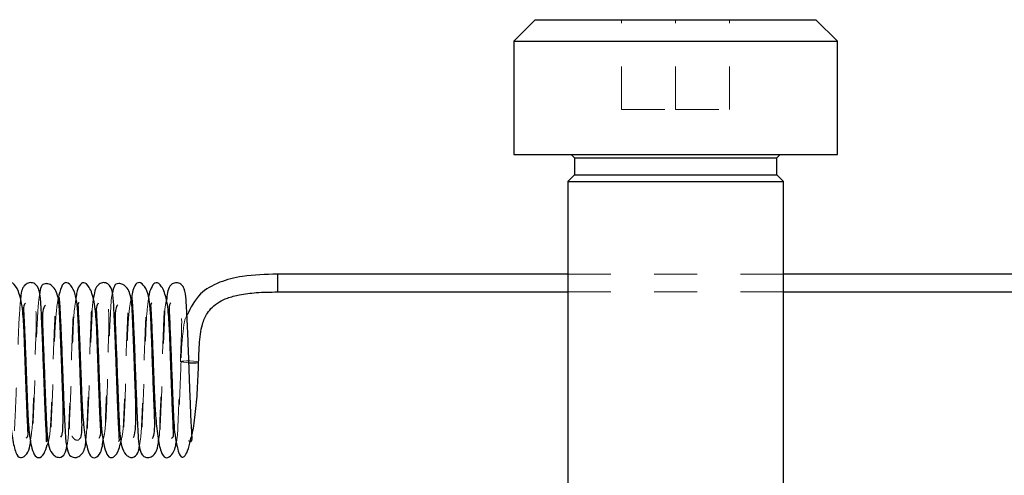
# Model space of a CAD drawing. Header units: inches. Extents: x 220 to 877, y 4 to 174.
# Tile 428 of 656: x 458.92 to 461.2, y 137.72 to 138.77. Entities that reach past the tile are written whole.
import ezdxf

# ---------------------------------------------------------------- set-up
doc = ezdxf.new("R2010")
doc.units = ezdxf.units.IN
doc.header["$LTSCALE"] = 0.5
doc.header["$MEASUREMENT"] = 0
doc.linetypes.add('HIDDEN', pattern=[0.225, 0.15, -0.075])
doc.layers.add('SVD-M-S', color=8, linetype='Continuous')

msp = doc.modelspace()

# ---------------------------------------------------------------- linework, layer by layer
at = {"layer": 'SVD-M-S', "linetype": 'Continuous', "lineweight": 25}
for p, q in [((460.11062, 138.77322), (460.06062, 138.72322)), ((460.11062, 138.77322), (460.76062, 138.77322)), ((460.81062, 138.72322), (460.76062, 138.77322)), ((460.06062, 138.72322), (460.06062, 138.46072)), ((460.06062, 138.72322), (460.81062, 138.72322)), ((460.81062, 138.46072), (460.81062, 138.72322)), ((460.06062, 138.46072), (460.81062, 138.46072)), ((460.19343, 138.46072), (460.20124, 138.45291)), ((460.66999, 138.45291), (460.67781, 138.46072)), ((460.20124, 138.45291), (460.20124, 138.41385)), ((460.20124, 138.45291), (460.66999, 138.45291)), ((460.66999, 138.41385), (460.66999, 138.45291)), ((460.20124, 138.41385), (460.18562, 138.39822)), ((460.20124, 138.41385), (460.66999, 138.41385)), ((460.68562, 138.39822), (460.66999, 138.41385)), ((460.18562, 138.39822), (460.18562, 137.46072)), ((460.18562, 138.39822), (460.68562, 138.39822)), ((460.68562, 137.46072), (460.68562, 138.39822)), ((460.18562, 138.18311), (459.5132, 138.18311)), ((459.5132, 138.18311), (459.5132, 138.15259)), ((462.70562, 138.18311), (460.68562, 138.18311)), ((459.5132, 138.15259), (459.5132, 138.14211)), ((459.5132, 138.14211), (460.18562, 138.14211)), ((460.68562, 138.14211), (462.70562, 138.14211)), ((459.33049, 137.97879), (459.33065, 137.97896))]:
    msp.add_line(p, q, dxfattribs=at)
at = {"layer": 'SVD-M-S', "linetype": 'HIDDEN', "lineweight": 18}
for p, q in [((460.31062, 138.56489), (460.31062, 138.77322)), ((460.43562, 138.56489), (460.43562, 138.77322)), ((460.56062, 138.56489), (460.56062, 138.77322)), ((460.31062, 138.56489), (460.43562, 138.56489)), ((460.43562, 138.56489), (460.56062, 138.56489)), ((459.5132, 138.14211), (459.5132, 138.18311)), ((460.68562, 138.18311), (460.18562, 138.18311)), ((460.18562, 138.14211), (460.68562, 138.14211)), ((459.29143, 137.98138), (459.28972, 137.98062)), ((459.28972, 137.98062), (459.29113, 137.97975)), ((459.296, 137.9819), (459.29143, 137.98138)), ((459.30273, 137.9821), (459.296, 137.9819)), ((459.31059, 137.98196), (459.30273, 137.9821)), ((459.3184, 137.9815), (459.31059, 137.98196)), ((459.32496, 137.98078), (459.3184, 137.9815)), ((459.32928, 137.97992), (459.32496, 137.98078)), ((459.29113, 137.97975), (459.29544, 137.97888)), ((459.29544, 137.97888), (459.302, 137.97816)), ((459.302, 137.97816), (459.30806, 137.97778)), ((459.33069, 137.97904), (459.32928, 137.97992)), ((459.33065, 137.97896), (459.33069, 137.97904)), ((459.31369, 137.80508), (459.31502, 137.81018))]:
    msp.add_line(p, q, dxfattribs=at)
at = {"layer": 'SVD-M-S', "linetype": 'Continuous', "lineweight": 25}
msp.add_arc((459.31596, 138.05148), 0.07412, 263.8828, 281.30506, dxfattribs=at)
for points, knots in [([(458.93079, 137.80381), (458.93202, 137.80437), (458.93605, 137.80618), (458.93536, 137.81876), (458.93393, 137.84867), (458.93221, 137.8884), (458.93028, 137.93975), (458.92819, 137.99728), (458.92636, 138.05431), (458.92327, 138.10578), (458.91404, 138.14627), (458.90032, 138.16537), (458.88906, 138.16232), (458.88135, 138.1503), (458.87919, 138.13351), (458.8783, 138.12662)], [0, 0, 0, 0, 0.0272101, 0.0891348, 0.1542184, 0.2290101, 0.3141914, 0.4081565, 0.5032051, 0.6001042, 0.6999996, 0.7946535, 0.8785562, 0.9501644, 1, 1, 1, 1]), ([(458.97719, 137.79442), (458.97721, 137.79442), (458.97815, 137.79435), (458.97844, 137.79749), (458.97827, 137.80926), (458.97637, 137.83783), (458.97472, 137.87929), (458.97304, 137.92297), (458.97142, 137.96725), (458.96975, 138.01311), (458.96798, 138.05994), (458.96592, 138.10091), (458.96448, 138.13132), (458.96031, 138.1528), (458.94923, 138.16306), (458.9384, 138.1645), (458.92254, 138.15517), (458.91912, 138.14178), (458.918, 138.12333), (458.91779, 138.11985)], [0, 0, 0, 0, 0.000715, 0.0380845, 0.0789127, 0.1648183, 0.2432233, 0.312997, 0.3776138, 0.4485109, 0.5266129, 0.6120493, 0.6964214, 0.7740389, 0.8112125, 0.8463782, 0.8786739, 0.977133, 1, 1, 1, 1]), ([(459.05535, 137.8023), (459.05611, 137.80286), (459.05897, 137.80497), (459.06042, 137.81991), (459.0606, 137.8446), (459.05902, 137.87834), (459.05751, 137.91787), (459.05573, 137.96633), (459.05376, 138.01854), (459.05207, 138.06662), (459.05014, 138.10598), (459.04607, 138.1372), (459.03455, 138.16011), (459.02186, 138.1662), (459.01185, 138.1564), (459.00767, 138.13683), (459.00556, 138.12695)], [0, 0, 0, 0, 0.0269209, 0.1012681, 0.1670437, 0.2244277, 0.2889742, 0.3644652, 0.4502667, 0.5337311, 0.6108554, 0.6827226, 0.7518194, 0.8287946, 0.9135196, 1, 1, 1, 1]), ([(459.09994, 137.80341), (459.10141, 137.8051), (459.10464, 137.80884), (459.10346, 137.8281), (459.10187, 137.86135), (459.10012, 137.9049), (459.09808, 137.95945), (459.09607, 138.01772), (459.09412, 138.07326), (459.08967, 138.12151), (459.0781, 138.15548), (459.06456, 138.16656), (459.0547, 138.15828), (459.04816, 138.14413), (459.04659, 138.12865), (459.04604, 138.12326)], [0, 0, 0, 0, 0.050086, 0.1109075, 0.1771176, 0.2542918, 0.3424765, 0.4371022, 0.5316249, 0.6279644, 0.725302, 0.8154003, 0.8948678, 0.9633815, 1, 1, 1, 1]), ([(459.14493, 137.79619), (459.1456, 137.79612), (459.14735, 137.79592), (459.14688, 137.80327), (459.14603, 137.82049), (459.14435, 137.85144), (459.14267, 137.89419), (459.14101, 137.93839), (459.13937, 137.98359), (459.13765, 138.03035), (459.13582, 138.07638), (459.13373, 138.11316), (459.1324, 138.14103), (459.12436, 138.16004), (459.11061, 138.16479), (459.09631, 138.15967), (459.08993, 138.14656), (459.08768, 138.13158), (459.08663, 138.12455)], [0, 0, 0, 0, 0.024791, 0.0644829, 0.1074561, 0.1917117, 0.268103, 0.3364774, 0.4043011, 0.4790561, 0.56088, 0.648932, 0.7317076, 0.8086422, 0.8450624, 0.8785581, 0.9430338, 1, 1, 1, 1]), ([(459.22387, 137.80237), (459.22508, 137.80434), (459.22792, 137.80897), (459.22928, 137.82825), (459.22861, 137.85662), (459.22697, 137.89269), (459.22541, 137.935), (459.22356, 137.98569), (459.22163, 138.03699), (459.21997, 138.08212), (459.21776, 138.11787), (459.21162, 138.14649), (459.19856, 138.16431), (459.1867, 138.16419), (459.17907, 138.15207), (459.17596, 138.13436), (459.17484, 138.12801)], [0, 0, 0, 0, 0.0542456, 0.1274711, 0.1909189, 0.2493303, 0.317981, 0.3976613, 0.485061, 0.566621, 0.6419108, 0.7118288, 0.7824123, 0.8626171, 0.9507899, 1, 1, 1, 1]), ([(459.2678, 137.80342), (459.26859, 137.80368), (459.27257, 137.80499), (459.2725, 137.81396), (459.27156, 137.83892), (459.2698, 137.875), (459.268, 137.92283), (459.26586, 137.97982), (459.26397, 138.03801), (459.26169, 138.09117), (459.2551, 138.13551), (459.24199, 138.16177), (459.22918, 138.16567), (459.22084, 138.15267), (459.21561, 138.1396), (459.21461, 138.12876), (459.21453, 138.12798)], [0, 0, 0, 0, 0.0149106, 0.0747146, 0.1355123, 0.2050727, 0.2864493, 0.3793657, 0.4749789, 0.5703834, 0.6674989, 0.7629513, 0.8502307, 0.9270542, 0.9947725, 1, 1, 1, 1]), ([(459.31371, 137.79624), (459.31448, 137.79717), (459.31647, 137.79958), (459.31387, 137.82688), (459.31238, 137.8656), (459.31062, 137.90937), (459.30897, 137.95422), (459.3073, 138.0004), (459.30554, 138.04763), (459.3036, 138.09152), (459.30178, 138.12416), (459.29956, 138.14617), (459.29175, 138.15924), (459.28255, 138.16435), (459.27152, 138.1627), (459.25854, 138.15147), (459.25731, 138.13481), (459.25638, 138.12224)], [0, 0, 0, 0, 0.0524189, 0.1360577, 0.2170994, 0.2909896, 0.3583629, 0.4292445, 0.5068069, 0.5912083, 0.6789277, 0.7595207, 0.7979881, 0.8350703, 0.8696123, 0.9016503, 1, 1, 1, 1]), ([(459.5132, 138.18311), (459.48575, 138.1825), (459.43816, 138.18144), (459.37569, 138.16543), (459.32786, 138.1376), (459.31231, 138.10557), (459.3037, 138.08783)], [0, 0, 0, 0, 0.2806262, 0.4864393, 0.7154956, 1, 1, 1, 1]), ([(459.01116, 137.80507), (459.01225, 137.8065), (459.01586, 137.81126), (459.01662, 137.83878), (459.01696, 137.87726), (459.01532, 137.91911), (459.01371, 137.96274), (459.01192, 138.01316), (459.00973, 138.06385), (459.00833, 138.10625), (459.00491, 138.13646), (458.99488, 138.15413), (458.98398, 138.16125), (458.97417, 138.16157), (458.96748, 138.15813), (458.96389, 138.15203), (458.96255, 138.13964), (458.96222, 138.13665)], [0, 0, 0, 0, 0.0449991, 0.1496739, 0.235791, 0.3006911, 0.3700238, 0.4534915, 0.5508281, 0.6453786, 0.7301686, 0.769887, 0.8070383, 0.8427449, 0.8815711, 0.9713883, 1, 1, 1, 1]), ([(459.17988, 137.80444), (459.18131, 137.80864), (459.18449, 137.81795), (459.18556, 137.85231), (459.18495, 137.89286), (459.18323, 137.93533), (459.18161, 137.98069), (459.17972, 138.03249), (459.17752, 138.08046), (459.1764, 138.11989), (459.16953, 138.14786), (459.15588, 138.16036), (459.14056, 138.16232), (459.1349, 138.15765), (459.13229, 138.1455), (459.131, 138.13951)], [0, 0, 0, 0, 0.08377737, 0.18577635, 0.26604462, 0.32950039, 0.40429442, 0.49338474, 0.59372967, 0.68574076, 0.76908976, 0.80781192, 0.84376506, 0.92286329, 1, 1, 1, 1]), ([(459.33069, 137.97907), (459.33109, 137.99286), (459.33178, 138.01637), (459.33452, 138.04462), (459.33987, 138.07136), (459.35023, 138.0954), (459.3704, 138.11573), (459.39833, 138.12875), (459.42684, 138.1364), (459.46599, 138.14138), (459.49664, 138.14185), (459.5132, 138.14211)], [0, 0, 0, 0, 0.116751, 0.1991029, 0.2853459, 0.4180867, 0.5851281, 0.6609733, 0.7540523, 0.8670054, 1, 1, 1, 1]), ([(459.00834, 138.12822), (459.00818, 138.12829), (459.00676, 138.12888), (459.00789, 138.12356), (459.00898, 138.10587), (459.01114, 138.06804), (459.01327, 138.01545), (459.01523, 137.96344), (459.01702, 137.9145), (459.01885, 137.86797), (459.02099, 137.82503), (459.02263, 137.79333), (459.0273, 137.77015), (459.03332, 137.7595), (459.0484, 137.75732), (459.06249, 137.76608), (459.06845, 137.78191), (459.06925, 137.79538), (459.06942, 137.79828)], [0, 0, 0, 0, 0.0057413, 0.0494319, 0.0974334, 0.1976163, 0.2882651, 0.3684075, 0.4402735, 0.5165798, 0.5992744, 0.6863016, 0.7648976, 0.8336797, 0.8670792, 0.9031693, 0.9790905, 1, 1, 1, 1]), ([(459.1766, 138.12886), (459.17658, 138.12887), (459.17521, 138.12954), (459.17637, 138.12498), (459.17701, 138.11306), (459.17875, 138.08682), (459.18056, 138.04622), (459.18268, 137.99283), (459.18455, 137.94175), (459.18636, 137.89359), (459.18831, 137.84802), (459.19027, 137.80994), (459.19263, 137.78224), (459.19764, 137.76643), (459.20475, 137.75933), (459.21577, 137.75699), (459.22636, 137.76239), (459.23576, 137.77629), (459.23713, 137.7901), (459.23801, 137.79899)], [0, 0, 0, 0, 0.0006745, 0.0438104, 0.0912276, 0.1421834, 0.2382502, 0.3243801, 0.4003273, 0.4737172, 0.5525782, 0.6370386, 0.7198232, 0.7928394, 0.8261365, 0.859223, 0.894989, 0.9324131, 1, 1, 1, 1]), ([(459.22194, 138.11708), (459.221, 138.11582), (459.21891, 138.11303), (459.22003, 138.09961), (459.22127, 138.07813), (459.22295, 138.04165), (459.22477, 137.99363), (459.22671, 137.94154), (459.22832, 137.89667), (459.23087, 137.85119), (459.23606, 137.8044), (459.24242, 137.77055), (459.25229, 137.75578), (459.26439, 137.75866), (459.27603, 137.77468), (459.27798, 137.78776), (459.27879, 137.79319)], [0, 0, 0, 0, 0.0389177, 0.0864754, 0.1393749, 0.1966474, 0.2992362, 0.3816583, 0.4465255, 0.5224812, 0.6184016, 0.7263145, 0.820161, 0.8967182, 0.9571794, 1, 1, 1, 1]), ([(458.88534, 138.11625), (458.88493, 138.11613), (458.88226, 138.11536), (458.88264, 138.10901), (458.88312, 138.09378), (458.88465, 138.07014), (458.8862, 138.03248), (458.88805, 137.98432), (458.88994, 137.93306), (458.89155, 137.88895), (458.89424, 137.84413), (458.8996, 137.79924), (458.90609, 137.76802), (458.91632, 137.75518), (458.92855, 137.76031), (458.93988, 137.77628), (458.94075, 137.79129), (458.9411, 137.79724)], [0, 0, 0, 0, 0.0078793, 0.0509804, 0.0992148, 0.1527618, 0.2098151, 0.3102847, 0.3906491, 0.4547851, 0.531094, 0.6264437, 0.7312881, 0.8226353, 0.8980838, 0.9596616, 1, 1, 1, 1]), ([(458.92982, 138.11584), (458.92876, 138.11515), (458.92432, 138.11226), (458.92567, 138.09259), (458.92756, 138.04899), (458.93003, 137.99005), (458.93208, 137.93193), (458.93392, 137.88478), (458.93541, 137.84801), (458.93778, 137.81445), (458.9427, 137.78404), (458.94946, 137.76292), (458.95967, 137.75525), (458.97198, 137.76284), (458.97754, 137.78), (458.97989, 137.78727)], [0, 0, 0, 0, 0.02570763, 0.10748354, 0.20185023, 0.30715572, 0.40292723, 0.48130103, 0.54460712, 0.61153915, 0.68696551, 0.76913935, 0.85323871, 0.93780959, 1, 1, 1, 1]), ([(458.97552, 138.11177), (458.97312, 138.10771), (458.96907, 138.10084), (458.96866, 138.07974), (458.96922, 138.05651), (458.97046, 138.02864), (458.97222, 137.98798), (458.97407, 137.93611), (458.97613, 137.88222), (458.9779, 137.84146), (458.97994, 137.80356), (458.9836, 137.77416), (458.99883, 137.76015), (459.01107, 137.75683), (459.02192, 137.76478), (459.02416, 137.7787), (459.02514, 137.78477)], [0, 0, 0, 0, 0.0772747, 0.1309272, 0.185328, 0.2402796, 0.2955074, 0.4032561, 0.4980638, 0.5784513, 0.6461811, 0.7766253, 0.8113383, 0.8497952, 0.9344053, 1, 1, 1, 1]), ([(459.0535, 138.1168), (459.05338, 138.11677), (459.05083, 138.1162), (459.05121, 138.11096), (459.05143, 138.09685), (459.05301, 138.07418), (459.0542, 138.04545), (459.05576, 138.00674), (459.05742, 137.96181), (459.05912, 137.91453), (459.06101, 137.87062), (459.06489, 137.82384), (459.0708, 137.78323), (459.07896, 137.75994), (459.08983, 137.75544), (459.10608, 137.76841), (459.10859, 137.79028), (459.11001, 137.8027)], [0, 0, 0, 0, 0.0020607, 0.0441677, 0.0912624, 0.1435975, 0.1998398, 0.2524258, 0.342391, 0.4124338, 0.4784524, 0.5627466, 0.6657314, 0.764266, 0.847355, 0.9132922, 1, 1, 1, 1]), ([(459.09809, 138.11585), (459.09645, 138.11351), (459.0924, 138.10771), (459.09506, 138.07658), (459.09719, 138.02515), (459.09943, 137.96494), (459.10145, 137.91088), (459.10351, 137.85575), (459.10656, 137.80808), (459.11403, 137.77334), (459.1222, 137.75743), (459.13384, 137.7572), (459.14548, 137.77125), (459.14901, 137.78861), (459.15025, 137.7947)], [0, 0, 0, 0, 0.0578701, 0.143125, 0.2409461, 0.3430369, 0.4291878, 0.4982063, 0.6297735, 0.7086769, 0.7911059, 0.8741007, 0.9558488, 1, 1, 1, 1]), ([(459.14356, 138.11248), (459.14283, 138.11178), (459.13815, 138.10726), (459.13697, 138.08957), (459.13762, 138.06005), (459.13882, 138.03259), (459.14017, 138.00185), (459.14178, 137.95991), (459.14354, 137.91083), (459.1455, 137.86253), (459.14751, 137.81873), (459.15007, 137.78342), (459.16271, 137.76263), (459.1736, 137.75767), (459.18446, 137.75951), (459.19126, 137.76843), (459.19286, 137.78101), (459.19327, 137.78426)], [0, 0, 0, 0, 0.0190709, 0.1235004, 0.177503, 0.2322913, 0.2876014, 0.3431929, 0.4461945, 0.5340681, 0.6067186, 0.7353467, 0.8015783, 0.8392819, 0.8802699, 0.9690969, 1, 1, 1, 1]), ([(459.26635, 138.11663), (459.26563, 138.11625), (459.26146, 138.11403), (459.26251, 138.09759), (459.26426, 138.05708), (459.26677, 137.99958), (459.26882, 137.94101), (459.27069, 137.8926), (459.27216, 137.85548), (459.27408, 137.82375), (459.27797, 137.79391), (459.2844, 137.76727), (459.29117, 137.75625), (459.29937, 137.76147), (459.30677, 137.77607), (459.31147, 137.79577), (459.31369, 137.80508)], [0, 0, 0, 0, 0.0154491, 0.0896753, 0.1763341, 0.2745278, 0.3657619, 0.4406765, 0.5003762, 0.5585574, 0.6197444, 0.6911733, 0.7950606, 0.8603037, 0.9340076, 1, 1, 1, 1]), ([(459.31502, 137.81018), (459.3151, 137.81048), (459.31816, 137.82211), (459.32319, 137.85812), (459.32859, 137.91593), (459.32983, 137.9575), (459.33047, 137.97878)], [0, 0, 0, 0, 0.00839499, 0.3221301, 0.65305108, 1, 1, 1, 1])]:
    msp.add_open_spline(points, degree=3, knots=knots, dxfattribs=at)
at = {"layer": 'SVD-M-S', "linetype": 'HIDDEN', "lineweight": 18}
for points, knots in [([(458.91779, 138.11985), (458.91647, 138.10309), (458.91432, 138.0758), (458.91218, 138.01935), (458.91023, 137.96746), (458.90814, 137.91176), (458.90582, 137.85781), (458.90401, 137.82126), (458.90277, 137.80111), (458.90263, 137.7935), (458.90477, 137.79244), (458.91233, 137.79913), (458.9273, 137.80042), (458.9298, 137.80285), (458.93079, 137.80381)], [0, 0, 0, 0, 0.15011, 0.2443352, 0.3412829, 0.4438063, 0.5539259, 0.6708572, 0.7307747, 0.7861325, 0.8364422, 0.9034934, 0.9617713, 1, 1, 1, 1]), ([(458.9411, 137.79724), (458.94297, 137.81048), (458.9464, 137.83483), (458.94758, 137.88481), (458.94971, 137.93515), (458.95142, 137.98379), (458.95298, 138.02504), (458.95454, 138.06248), (458.95439, 138.09403), (458.95208, 138.11707), (458.94646, 138.12471), (458.93876, 138.12181), (458.93511, 138.12044)], [0, 0, 0, 0, 0.125705, 0.2311381, 0.3408511, 0.4369624, 0.5189413, 0.5946805, 0.6886085, 0.7991139, 0.9048004, 1, 1, 1, 1]), ([(458.96222, 138.13665), (458.96122, 138.12968), (458.95893, 138.1138), (458.95681, 138.07394), (458.95469, 138.02945), (458.95306, 137.98654), (458.95141, 137.94143), (458.94947, 137.89029), (458.94767, 137.84782), (458.94609, 137.81921), (458.94487, 137.80467), (458.94506, 137.79786), (458.94925, 137.79874), (458.96788, 137.79952), (458.97542, 137.7937), (458.97659, 137.79417), (458.97719, 137.79442)], [0, 0, 0, 0, 0.08477096, 0.19304619, 0.28272807, 0.35493772, 0.4324136, 0.5269173, 0.63824958, 0.6972194, 0.75133066, 0.80049514, 0.84535163, 0.92425915, 0.96110042, 1, 1, 1, 1]), ([(458.97989, 137.78727), (458.98078, 137.7894), (458.98522, 137.80004), (458.98755, 137.83136), (458.98987, 137.87681), (458.99154, 137.92977), (458.99356, 137.98326), (458.99531, 138.03008), (458.99682, 138.06649), (458.99829, 138.09504), (458.99803, 138.11265), (458.99461, 138.12288), (458.98813, 138.12402), (458.97877, 138.12128), (458.97611, 138.11348), (458.97552, 138.11177)], [0, 0, 0, 0, 0.02390903, 0.11921465, 0.21683775, 0.31832671, 0.41935778, 0.50784254, 0.5833265, 0.64967354, 0.71982263, 0.79388818, 0.87698108, 0.97296238, 1, 1, 1, 1]), ([(459.00556, 138.12695), (459.00545, 138.12655), (459.00311, 138.11789), (459.00029, 138.09056), (458.99765, 138.05233), (458.99616, 138.01167), (458.99432, 137.96321), (458.99226, 137.90603), (458.98997, 137.85205), (458.98788, 137.8155), (458.98743, 137.80038), (458.99857, 137.80027), (459.00807, 137.79644), (459.01029, 137.80264), (459.01116, 137.80507)], [0, 0, 0, 0, 0.0049471, 0.1058868, 0.1903282, 0.2652904, 0.3573151, 0.4696925, 0.5920102, 0.6967617, 0.7822588, 0.855509, 0.9432734, 1, 1, 1, 1]), ([(459.02514, 137.78477), (459.02575, 137.787), (459.02859, 137.79732), (459.02932, 137.82565), (459.03175, 137.87116), (459.03345, 137.9216), (459.03527, 137.97223), (459.03707, 138.02062), (459.03882, 138.06385), (459.04026, 138.0937), (459.04135, 138.11133), (459.04086, 138.12142), (459.0398, 138.12509), (459.02052, 138.12133), (459.01018, 138.12806), (459.00894, 138.12817), (459.00834, 138.12822)], [0, 0, 0, 0, 0.02916772, 0.13497721, 0.23580094, 0.33119936, 0.42175173, 0.50981677, 0.59758141, 0.68500611, 0.72779762, 0.76852465, 0.84312313, 0.91773231, 0.96033949, 1, 1, 1, 1]), ([(459.04604, 138.12326), (459.04429, 138.11184), (459.04128, 138.0922), (459.04003, 138.05314), (459.03803, 138.00703), (459.03599, 137.9483), (459.0339, 137.89639), (459.0323, 137.86087), (459.03092, 137.83233), (459.0323, 137.82041), (459.03319, 137.81268)], [0, 0, 0, 0, 0.1424146, 0.2447798, 0.3733672, 0.5296138, 0.6992269, 0.7799843, 0.8572305, 1, 1, 1, 1]), ([(459.06942, 137.79828), (459.07013, 137.80635), (459.07185, 137.82599), (459.07326, 137.8634), (459.07516, 137.90986), (459.07672, 137.95343), (459.0782, 137.99329), (459.07967, 138.03331), (459.08123, 138.07523), (459.08248, 138.10595), (459.08348, 138.12248), (459.08238, 138.1299), (459.08248, 138.12612), (459.06009, 138.11812), (459.0552, 138.11714), (459.0535, 138.1168)], [0, 0, 0, 0, 0.0714586, 0.1739259, 0.2661817, 0.3464066, 0.4146556, 0.4853944, 0.5755639, 0.6844491, 0.7421793, 0.7942676, 0.8813013, 0.9585154, 1, 1, 1, 1]), ([(459.08663, 138.12455), (459.08636, 138.1232), (459.08441, 138.11331), (459.08407, 138.09045), (459.08185, 138.05063), (459.08006, 138.00216), (459.07808, 137.94803), (459.07584, 137.89189), (459.07356, 137.84066), (459.07185, 137.80899), (459.0716, 137.79611), (459.07352, 137.79259), (459.08295, 137.801), (459.09829, 137.79952), (459.09976, 137.80296), (459.09994, 137.80341)], [0, 0, 0, 0, 0.0137423, 0.1006407, 0.1916899, 0.2863655, 0.3849515, 0.4901551, 0.602061, 0.7194928, 0.7757643, 0.8269664, 0.9156414, 0.9891113, 1, 1, 1, 1]), ([(459.11001, 137.8027), (459.11128, 137.8078), (459.11489, 137.82234), (459.11482, 137.85824), (459.1172, 137.90521), (459.11895, 137.95619), (459.12059, 138.00108), (459.12223, 138.04079), (459.1233, 138.07631), (459.12191, 138.10517), (459.11869, 138.12281), (459.11093, 138.12281), (459.10019, 138.12152), (459.0984, 138.11669), (459.09809, 138.11585)], [0, 0, 0, 0, 0.0511307, 0.1456115, 0.2515805, 0.3512401, 0.4372975, 0.5101066, 0.5905301, 0.68975, 0.7979181, 0.8946651, 0.9817926, 1, 1, 1, 1]), ([(459.131, 138.13951), (459.13064, 138.1383), (459.12819, 138.13002), (459.12712, 138.10242), (459.12445, 138.05849), (459.12264, 138.01424), (459.12102, 137.97076), (459.11928, 137.92342), (459.11721, 137.87103), (459.11541, 137.83021), (459.11369, 137.80756), (459.11321, 137.79857), (459.1154, 137.79677), (459.12812, 137.8016), (459.14403, 137.79381), (459.14464, 137.79542), (459.14493, 137.79619)], [0, 0, 0, 0, 0.01947757, 0.13358592, 0.23359332, 0.31644849, 0.38677847, 0.46953109, 0.5686045, 0.68266966, 0.73768631, 0.78775491, 0.83330623, 0.89477113, 0.94937781, 1, 1, 1, 1]), ([(459.15025, 137.7947), (459.1515, 137.79929), (459.15558, 137.81423), (459.15709, 137.84977), (459.15908, 137.89859), (459.16094, 137.95245), (459.16286, 138.0039), (459.16447, 138.04584), (459.16603, 138.07918), (459.167, 138.10326), (459.16525, 138.11762), (459.16084, 138.12462), (459.15186, 138.12322), (459.14625, 138.11595), (459.14356, 138.11248)], [0, 0, 0, 0, 0.0434487, 0.1411206, 0.2422138, 0.3477609, 0.4454824, 0.5299171, 0.6011912, 0.6707408, 0.7454157, 0.8255589, 0.9165979, 1, 1, 1, 1]), ([(459.17484, 138.12801), (459.17378, 138.12325), (459.17073, 138.1096), (459.16766, 138.07642), (459.1656, 138.03735), (459.16406, 137.9946), (459.16211, 137.94255), (459.15999, 137.88498), (459.15773, 137.83621), (459.1556, 137.80723), (459.15834, 137.79949), (459.17148, 137.79962), (459.17826, 137.79631), (459.17962, 137.80316), (459.17988, 137.80444)], [0, 0, 0, 0, 0.05117672, 0.14667254, 0.22572905, 0.30360327, 0.40152933, 0.51951306, 0.63592992, 0.73282063, 0.81067771, 0.88498932, 0.978489, 1, 1, 1, 1]), ([(459.19327, 137.78426), (459.19442, 137.79048), (459.19725, 137.80584), (459.19897, 137.84353), (459.20103, 137.89225), (459.20277, 137.94366), (459.20461, 137.99403), (459.20643, 138.04074), (459.20799, 138.08025), (459.21021, 138.11153), (459.20905, 138.12142), (459.20569, 138.12412), (459.19304, 138.12058), (459.17918, 138.12765), (459.17737, 138.1285), (459.1766, 138.12886)], [0, 0, 0, 0, 0.0717568, 0.1770881, 0.2765781, 0.3710183, 0.4613432, 0.5500093, 0.6374386, 0.7228928, 0.8015653, 0.8379291, 0.8924376, 0.9546452, 1, 1, 1, 1]), ([(459.21453, 138.12798), (459.2126, 138.1116), (459.20956, 138.08586), (459.20789, 138.03748), (459.20582, 137.98641), (459.20406, 137.93578), (459.20239, 137.8951), (459.20112, 137.86752), (459.20011, 137.84463), (459.19954, 137.82144), (459.20327, 137.80149), (459.22026, 137.7925), (459.22344, 137.80121), (459.22387, 137.80237)], [0, 0, 0, 0, 0.1420915, 0.2232949, 0.325054, 0.4467616, 0.5095031, 0.569812, 0.6274765, 0.6823632, 0.7832821, 0.9710486, 1, 1, 1, 1]), ([(459.23801, 137.79899), (459.23827, 137.80026), (459.24071, 137.81203), (459.2402, 137.83882), (459.24278, 137.88262), (459.24435, 137.92872), (459.24589, 137.97053), (459.24737, 138.01049), (459.24892, 138.05177), (459.25043, 138.09305), (459.25257, 138.124), (459.25117, 138.1301), (459.24775, 138.12597), (459.23363, 138.11699), (459.22306, 138.11982), (459.22201, 138.11724), (459.22194, 138.11708)], [0, 0, 0, 0, 0.012204, 0.1131327, 0.2124152, 0.299891, 0.3756595, 0.4423602, 0.5227041, 0.6214955, 0.7349758, 0.8336073, 0.875027, 0.9320545, 0.9958632, 1, 1, 1, 1]), ([(459.25638, 138.12224), (459.25532, 138.11846), (459.25203, 138.10675), (459.2521, 138.07756), (459.24971, 138.0349), (459.24794, 137.9839), (459.24585, 137.92806), (459.24351, 137.87262), (459.24174, 137.83366), (459.24089, 137.81103), (459.24088, 137.79636), (459.24385, 137.79528), (459.26058, 137.80016), (459.26578, 137.80251), (459.2678, 137.80342)], [0, 0, 0, 0, 0.0419952, 0.1300047, 0.2226753, 0.3199837, 0.4225079, 0.5316417, 0.6464681, 0.7058915, 0.7638377, 0.8641584, 0.9474481, 1, 1, 1, 1]), ([(459.28839, 137.98024), (459.28887, 137.99313), (459.2898, 138.01844), (459.29137, 138.0561), (459.29148, 138.08956), (459.28928, 138.11487), (459.28437, 138.12462), (459.27665, 138.12218), (459.27303, 138.12104)], [0, 0, 0, 0, 0.13856318, 0.27225261, 0.43874929, 0.63804698, 0.83036854, 1, 1, 1, 1]), ([(459.3037, 138.08783), (459.30336, 138.0873), (459.29745, 138.07822), (459.296, 138.0588), (459.29228, 138.03219), (459.29092, 138.00949), (459.29026, 137.99359), (459.2899, 137.98486), (459.28972, 137.9806)], [0, 0, 0, 0, 0.02013427, 0.34496575, 0.6273874, 0.80252903, 0.90369316, 1, 1, 1, 1]), ([(459.27879, 137.79319), (459.27938, 137.79581), (459.28198, 137.80727), (459.28257, 137.83427), (459.28457, 137.87665), (459.28642, 137.92639), (459.28773, 137.96276), (459.28836, 137.97942), (459.28839, 137.98024)], [0, 0, 0, 0, 0.0625234, 0.27253176, 0.51124178, 0.76476728, 0.98835569, 1, 1, 1, 1]), ([(459.28994, 137.98089), (459.28945, 137.96802), (459.28851, 137.943), (459.2867, 137.89767), (459.28472, 137.85243), (459.28337, 137.81829), (459.28511, 137.8016), (459.2919, 137.80021), (459.3084, 137.79755), (459.31316, 137.79315), (459.31357, 137.7955), (459.31371, 137.79624)], [0, 0, 0, 0, 0.1122245, 0.21825, 0.4023426, 0.5573214, 0.6826937, 0.8076713, 0.8917623, 0.9659141, 1, 1, 1, 1]), ([(459.03702, 137.80776), (459.03847, 137.80562), (459.04248, 137.79969), (459.05144, 137.7964), (459.05425, 137.80064), (459.05535, 137.8023)], [0, 0, 0, 0, 0.2555249, 0.7076042, 1, 1, 1, 1])]:
    msp.add_open_spline(points, degree=3, knots=knots, dxfattribs=at)

doc.saveas('drawing.dxf')
